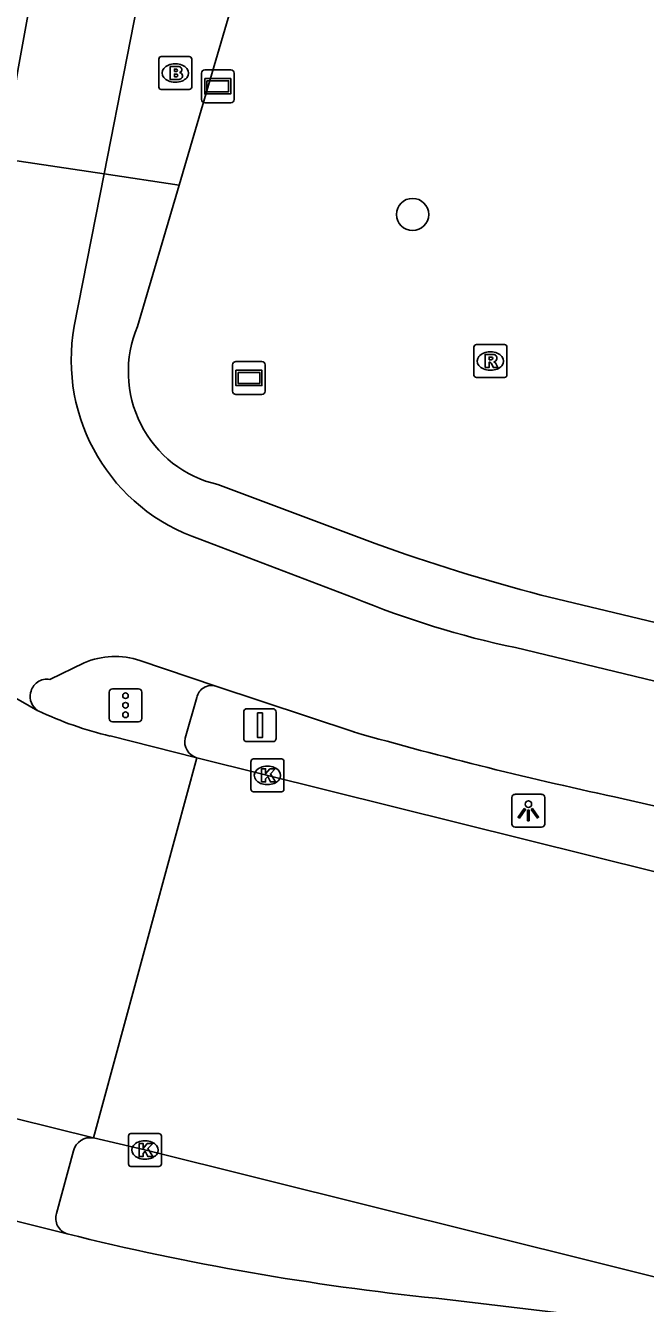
# Model space of a CAD drawing. Extents: x 159822 to 160765, y 380693 to 381634.
# Drawn here: x 160462.43 to 160481.27, y 380889.11 to 380927.93 of the extents above; entities that cross this region are included whole.
import ezdxf

# ---------------------------------------------------------------- set-up
doc = ezdxf.new("R2010")
doc.units = 0
for name, color, linetype in [('IMGEO_Boom', 7, 'Continuous'), ('IMGEO_Brandkraan', 7, 'Continuous'), ('IMGEO_Fietspad_gesloten', 7, 'Continuous'), ('IMGEO_Kolk', 7, 'Continuous'), ('IMGEO_Lichtpunt', 7, 'Continuous'), ('IMGEO_Reclamebord', 7, 'Continuous'), ('IMGEO_Rijbaan_lokaal_gesloten', 7, 'Continuous'), ('IMGEO_Rioolput', 7, 'Continuous'), ('IMGEO_Verkeersbordpaal', 7, 'Continuous'), ('IMGEO_Verkeersregelinstallatiepaal', 7, 'Continuous'), ('IMGEO_Verklikker', 7, 'Continuous'), ('IMGEO_Voetpad_open', 7, 'Continuous')]:
    doc.layers.add(name, color=color, linetype=linetype)

msp = doc.modelspace()

# ---------------------------------------------------------------- linework, layer by layer
at = {"layer": 'IMGEO_Boom'}
msp.add_circle((160474.193, 380922.191), 0.489, dxfattribs=at)
at = {"layer": 'IMGEO_Brandkraan'}
for p, q in [((160466.553, 380926.987), (160467.405, 380926.987)), ((160466.478, 380926.061), (160466.478, 380926.913)), ((160466.966, 380926.767), (160466.991, 380926.767)), ((160467.479, 380926.913), (160467.479, 380926.061)), ((160466.989, 380926.207), (160466.964, 380926.207)), ((160467.405, 380925.987), (160466.553, 380925.987))]:
    msp.add_line(p, q, dxfattribs=at)
for points in [[(160466.553, 380926.987), (160467.405, 380926.987)], [(160466.478, 380926.061), (160466.478, 380926.913)], [(160466.826, 380926.687), (160466.826, 380926.287), (160467.039, 380926.287)], [(160467.057, 380926.687), (160466.826, 380926.687)], [(160467.005, 380926.606), (160466.951, 380926.606), (160466.951, 380926.53)], [(160467.479, 380926.913), (160467.479, 380926.061)], [(160466.951, 380926.53), (160467.004, 380926.53)], [(160467.013, 380926.454), (160466.951, 380926.454), (160466.951, 380926.373)], [(160466.951, 380926.373), (160467.013, 380926.373)], [(160467.405, 380925.987), (160466.553, 380925.987)]]:
    msp.add_lwpolyline(points, dxfattribs=at)
for centre, radius, start, end in [((160466.555, 380926.911), 0.0765, 91.552, 178.448), ((160466.555, 380926.911), 0.0765, 91.552, 178.448), ((160467.403, 380926.911), 0.0765, 1.552, 88.448), ((160467.403, 380926.911), 0.0765, 1.552, 88.448), ((160467.006, 380926.568), 0.0379, 267.8285, 90.9355), ((160467.061, 380926.542), 0.145, 59.4692, 91.5367), ((160467.086, 380926.589), 0.0922, 285.5137, 58.1501), ((160467.014, 380926.413), 0.0404, 269.8759, 90.5077), ((160467.045, 380926.538), 0.251, 268.6676, 293.5347), ((160467.091, 380926.397), 0.105, 301.3115, 78.989), ((160466.555, 380926.063), 0.0765, 181.552, 268.448), ((160466.555, 380926.063), 0.0765, 181.552, 268.448), ((160467.403, 380926.063), 0.0765, 271.552, 358.448), ((160467.403, 380926.063), 0.0765, 271.552, 358.448)]:
    msp.add_arc(centre, radius, start, end, dxfattribs=at)
for centre, major_axis, ratio, start_param, end_param in [((160466.965, 380926.487), (-0.387, 0.002), 0.722429, 4.712389, 7.853982), ((160466.99, 380926.487), (-0.39, 0.002), 0.717154, 1.570796, 4.712389)]:
    msp.add_ellipse(centre, major_axis=major_axis, ratio=ratio, start_param=start_param, end_param=end_param, dxfattribs=at)
at = {"layer": 'IMGEO_Fietspad_gesloten'}
for points in [[(160523.114, 381125.096), (160500, 381047.442), (160499.436, 381045.547), (160492.063, 381020.603), (160486.22, 381000.302), (160486.133, 381000), (160486.07, 380999.782), (160469.778, 380943.304), (160466.218, 380930.567), (160464.818, 380923.425)], [(160461.76, 380923.883), (160464.818, 380923.425)], [(160463.911, 380918.801), (160464.818, 380923.425)], [(160472.411, 380910.547), (160467.729, 380912.324)], [(160554.106, 380889.112), (160545.645, 380892.233), (160537.445, 380895.002), (160531.026, 380896.883), (160519.907, 380899.598), (160513.32, 380900.979), (160500, 380903.659), (160498.8, 380903.9), (160492.748, 380905.309), (160477.319, 380909.032)], [(160463.169, 380908.065), (160464.211, 380908.57)], [(160465.905, 380908.644), (160468.212, 380907.865)], [(160468.212, 380907.865), (160472.402, 380906.47)], [(160480.593, 380904.443), (160486.675, 380903.051), (160492.052, 380901.84)]]:
    msp.add_lwpolyline(points, dxfattribs=at)
for centre, radius, start, end in [((160604.587, 380901.994), 144.494, 165.5395, 171.28688), ((160469.561, 380917.768), 5.744, 169.6368, 251.3994), ((160482.972, 380936.052), 27.605, 247.5073, 258.1839), ((160465.156, 380906.37), 2.394, 71.7594, 113.2432), ((160463.078, 380907.572), 0.502, 79.5205, 169.8698), ((160463.07, 380907.541), 0.501, 166.2301, 238.2761), ((160506.833, 381028.042), 126.354, 254.18695, 258.01394)]:
    msp.add_arc(centre, radius, start, end, dxfattribs=at)
at = {"layer": 'IMGEO_Kolk'}
for p, q in [((160469.356, 380905.651), (160470.208, 380905.651)), ((160469.281, 380904.725), (160469.281, 380905.577)), ((160469.769, 380905.431), (160469.794, 380905.431)), ((160470.282, 380905.577), (160470.282, 380904.725)), ((160469.792, 380904.871), (160469.767, 380904.871)), ((160470.208, 380904.651), (160469.356, 380904.651)), ((160465.556, 380893.345), (160465.556, 380894.197)), ((160465.631, 380894.271), (160466.483, 380894.271)), ((160466.044, 380894.051), (160466.069, 380894.051)), ((160466.557, 380894.197), (160466.557, 380893.345)), ((160466.483, 380893.271), (160465.631, 380893.271)), ((160466.067, 380893.491), (160466.042, 380893.491))]:
    msp.add_line(p, q, dxfattribs=at)
for points in [[(160469.356, 380905.651), (160470.208, 380905.651)], [(160469.281, 380904.725), (160469.281, 380905.577)], [(160469.602, 380905.351), (160469.725, 380905.351), (160469.725, 380905.2), (160469.855, 380905.351), (160470.019, 380905.351), (160469.873, 380905.2), (160470.026, 380904.951), (160469.874, 380904.951), (160469.789, 380905.115), (160469.725, 380905.048), (160469.725, 380904.951), (160469.602, 380904.951), (160469.602, 380905.351)], [(160470.282, 380905.577), (160470.282, 380904.725)], [(160470.208, 380904.651), (160469.356, 380904.651)], [(160465.556, 380893.345), (160465.556, 380894.197)], [(160465.631, 380894.271), (160466.483, 380894.271)], [(160465.877, 380893.971), (160466, 380893.971), (160466, 380893.82), (160466.13, 380893.971), (160466.294, 380893.971), (160466.148, 380893.82), (160466.301, 380893.571), (160466.149, 380893.571), (160466.064, 380893.735), (160466, 380893.668), (160466, 380893.571), (160465.877, 380893.571), (160465.877, 380893.971)], [(160466.557, 380894.197), (160466.557, 380893.345)], [(160466.483, 380893.271), (160465.631, 380893.271)]]:
    msp.add_lwpolyline(points, dxfattribs=at)
for centre, start, end in [((160469.358, 380905.575), 91.552, 178.448), ((160469.358, 380905.575), 91.552, 178.448), ((160470.206, 380905.575), 1.552, 88.448), ((160470.206, 380905.575), 1.552, 88.448), ((160469.358, 380904.727), 181.552, 268.448), ((160469.358, 380904.727), 181.552, 268.448), ((160470.206, 380904.727), 271.552, 358.448), ((160470.206, 380904.727), 271.552, 358.448), ((160465.633, 380894.195), 91.552, 178.448), ((160465.633, 380894.195), 91.552, 178.448), ((160466.481, 380894.195), 1.552, 88.448), ((160466.481, 380894.195), 1.552, 88.448), ((160465.633, 380893.347), 181.552, 268.448), ((160465.633, 380893.347), 181.552, 268.448), ((160466.481, 380893.347), 271.552, 358.448), ((160466.481, 380893.347), 271.552, 358.448)]:
    msp.add_arc(centre, 0.0765, start, end, dxfattribs=at)
for centre, major_axis, ratio, start_param, end_param in [((160469.768, 380905.151), (-0.387, 0.002), 0.722429, 4.712389, 7.853982), ((160469.793, 380905.151), (-0.39, 0.002), 0.717154, 1.570796, 4.712389), ((160466.043, 380893.771), (-0.387, 0.002), 0.722429, 4.712389, 7.853982), ((160466.068, 380893.771), (-0.39, 0.002), 0.717154, 1.570796, 4.712389)]:
    msp.add_ellipse(centre, major_axis=major_axis, ratio=ratio, start_param=start_param, end_param=end_param, dxfattribs=at)
at = {"layer": 'IMGEO_Lichtpunt'}
for p, q in [((160477.213, 380904.481), (160477.213, 380903.674)), ((160477.213, 380904.481), (160477.213, 380903.674)), ((160478.115, 380904.576), (160477.307, 380904.576)), ((160478.115, 380904.576), (160477.307, 380904.576)), ((160478.209, 380903.674), (160478.209, 380904.481)), ((160478.209, 380903.674), (160478.209, 380904.481)), ((160477.307, 380903.58), (160478.115, 380903.58)), ((160477.307, 380903.58), (160478.115, 380903.58))]:
    msp.add_line(p, q, dxfattribs=at)
for points in [[(160477.587, 380904.145), (160477.626, 380904.117), (160477.438, 380903.855), (160477.4, 380903.882), (160477.587, 380904.145)], [(160477.689, 380904.097), (160477.736, 380904.097), (160477.736, 380903.775), (160477.689, 380903.775), (160477.689, 380904.097)], [(160477.799, 380904.117), (160477.837, 380904.144), (160478.024, 380903.882), (160477.985, 380903.854), (160477.799, 380904.117)]]:
    msp.add_lwpolyline(points, dxfattribs=at)
msp.add_circle((160477.712, 380904.279), 0.0994, dxfattribs=at)
for centre, start, end in [((160477.307, 380904.481), 90, 180), ((160477.307, 380904.481), 90, 180), ((160478.115, 380904.481), 0, 90), ((160478.115, 380904.481), 0, 90), ((160477.307, 380903.674), 180, 270), ((160477.307, 380903.674), 180, 270), ((160478.115, 380903.674), 270, 0), ((160478.115, 380903.674), 270, 360)]:
    msp.add_arc(centre, 0.0946, start, end, dxfattribs=at)
at = {"layer": 'IMGEO_Reclamebord'}
for p, q in [((160468.824, 380917.726), (160469.614, 380917.726)), ((160469.614, 380917.726), (160468.824, 380917.726)), ((160468.724, 380916.826), (160468.724, 380917.626)), ((160468.724, 380917.626), (160468.724, 380916.826)), ((160469.714, 380917.626), (160469.714, 380916.826)), ((160469.714, 380916.826), (160469.714, 380917.626)), ((160469.614, 380916.726), (160468.824, 380916.726)), ((160468.824, 380916.726), (160469.614, 380916.726))]:
    msp.add_line(p, q, dxfattribs=at)
for points in [[(160468.825, 380917.458), (160469.613, 380917.458), (160469.613, 380916.994), (160468.825, 380916.994), (160468.825, 380917.458)], [(160468.89, 380917.393), (160468.89, 380917.059), (160469.548, 380917.059), (160469.548, 380917.393), (160468.89, 380917.393)]]:
    msp.add_lwpolyline(points, dxfattribs=at)
for centre, start, end in [((160468.824, 380917.626), 90, 180), ((160468.824, 380917.626), 90, 180), ((160469.614, 380917.626), 0, 90), ((160469.614, 380917.626), 360, 90), ((160468.824, 380916.826), 180, 270), ((160468.824, 380916.826), 180, 270), ((160469.614, 380916.826), 270, 0), ((160469.614, 380916.826), 270, 0)]:
    msp.add_arc(centre, 0.1, start, end, dxfattribs=at)
at = {"layer": 'IMGEO_Rijbaan_lokaal_gesloten'}
for points in [[(160467.63, 380905.686), (160465.005, 380906.348)], [(160467.63, 380905.686), (160464.492, 380894.136)], [(160491.667, 380899.712), (160489.586, 380900.228), (160467.63, 380905.686)], [(160459.706, 380895.321), (160464.492, 380894.136)], [(160464.492, 380894.136), (160466.057, 380893.772), (160486.788, 380888.609), (160500, 380885.349), (160517.131, 380881.121)], [(160463.693, 380891.224), (160458.952, 380892.405)], [(160479.914, 380888.677), (160474.912, 380889.268)]]:
    msp.add_lwpolyline(points, dxfattribs=at)
for centre, radius, start, end in [((160476.904, 380932.765), 29.269, 231.5818, 241.2063), ((160467.487, 380916.993), 10.931, 244.6504, 256.8763), ((160483.139, 380969.609), 80.761, 256.06704, 264.15307)]:
    msp.add_arc(centre, radius, start, end, dxfattribs=at)
at = {"layer": 'IMGEO_Rioolput'}
for p, q in [((160476.058, 380917.312), (160476.058, 380918.164)), ((160476.133, 380918.238), (160476.985, 380918.238)), ((160477.059, 380918.164), (160477.059, 380917.312)), ((160476.546, 380918.018), (160476.571, 380918.018)), ((160476.569, 380917.458), (160476.544, 380917.458)), ((160476.985, 380917.238), (160476.133, 380917.238))]:
    msp.add_line(p, q, dxfattribs=at)
for points in [[(160476.058, 380917.312), (160476.058, 380918.164)], [(160476.133, 380918.238), (160476.985, 380918.238)], [(160477.059, 380918.164), (160477.059, 380917.312)], [(160476.647, 380917.936), (160476.395, 380917.938), (160476.395, 380917.538)], [(160476.395, 380917.538), (160476.519, 380917.538), (160476.519, 380917.7), (160476.53, 380917.7)], [(160476.573, 380917.857), (160476.519, 380917.857), (160476.519, 380917.776)], [(160476.519, 380917.776), (160476.571, 380917.776)], [(160476.577, 380917.671), (160476.648, 380917.538), (160476.788, 380917.538), (160476.723, 380917.664)], [(160476.985, 380917.238), (160476.133, 380917.238)]]:
    msp.add_lwpolyline(points, dxfattribs=at)
for centre, radius, start, end in [((160476.135, 380918.162), 0.0765, 91.552, 178.448), ((160476.135, 380918.162), 0.0765, 91.552, 178.448), ((160476.983, 380918.162), 0.0765, 1.552, 88.448), ((160476.983, 380918.162), 0.0765, 1.552, 88.448), ((160476.529, 380917.647), 0.0533, 26.0293, 88.6989), ((160476.555, 380917.965), 0.19, 274.7715, 282.9687), ((160476.579, 380917.761), 0.0964, 77.0061, 93.1865), ((160476.593, 380917.818), 0.0378, 276.6634, 79.6772), ((160476.646, 380917.826), 0.109, 350.3612, 89.416), ((160476.644, 380917.826), 0.112, 277.5842, 350.9817), ((160476.628, 380917.611), 0.108, 29.5134, 73.7905), ((160476.135, 380917.314), 0.0765, 181.552, 268.448), ((160476.135, 380917.314), 0.0765, 181.552, 268.448), ((160476.983, 380917.314), 0.0765, 271.552, 358.448), ((160476.983, 380917.314), 0.0765, 271.552, 358.448)]:
    msp.add_arc(centre, radius, start, end, dxfattribs=at)
for centre, major_axis, ratio, start_param, end_param in [((160476.545, 380917.738), (-0.387, 0.002), 0.722429, 4.712389, 7.853982), ((160476.57, 380917.738), (-0.39, 0.002), 0.717154, 1.570796, 4.712389)]:
    msp.add_ellipse(centre, major_axis=major_axis, ratio=ratio, start_param=start_param, end_param=end_param, dxfattribs=at)
at = {"layer": 'IMGEO_Verkeersbordpaal'}
for p, q in [((160469.159, 380907.176), (160469.949, 380907.176)), ((160469.949, 380907.176), (160469.159, 380907.176)), ((160469.059, 380906.276), (160469.059, 380907.076)), ((160469.059, 380907.076), (160469.059, 380906.276)), ((160470.049, 380907.076), (160470.049, 380906.276)), ((160470.049, 380906.276), (160470.049, 380907.076)), ((160469.949, 380906.176), (160469.159, 380906.176)), ((160469.159, 380906.176), (160469.949, 380906.176))]:
    msp.add_line(p, q, dxfattribs=at)
msp.add_lwpolyline([(160469.479, 380907.051), (160469.629, 380907.051), (160469.629, 380906.301), (160469.479, 380906.301), (160469.479, 380907.051)], dxfattribs=at)
for centre, start, end in [((160469.159, 380907.076), 90, 180), ((160469.159, 380907.076), 90, 180), ((160469.949, 380907.076), 0, 90), ((160469.949, 380907.076), 360, 90), ((160469.159, 380906.276), 180, 270), ((160469.159, 380906.276), 180, 270), ((160469.949, 380906.276), 270, 0), ((160469.949, 380906.276), 270, 0)]:
    msp.add_arc(centre, 0.1, start, end, dxfattribs=at)
at = {"layer": 'IMGEO_Verkeersregelinstallatiepaal'}
for p, q in [((160464.972, 380906.882), (160464.972, 380907.682)), ((160464.972, 380907.682), (160464.972, 380906.882)), ((160465.072, 380907.782), (160465.862, 380907.782)), ((160465.862, 380907.782), (160465.072, 380907.782)), ((160465.962, 380907.682), (160465.962, 380906.882)), ((160465.962, 380906.882), (160465.962, 380907.682)), ((160465.862, 380906.782), (160465.072, 380906.782)), ((160465.072, 380906.782), (160465.862, 380906.782))]:
    msp.add_line(p, q, dxfattribs=at)
for centre in [(160465.467, 380907.572), (160465.467, 380907.282), (160465.467, 380906.992)]:
    msp.add_circle(centre, 0.085, dxfattribs=at)
for centre, start, end in [((160465.072, 380907.682), 90, 180), ((160465.072, 380907.682), 90, 180), ((160465.862, 380907.682), 0, 90), ((160465.862, 380907.682), 360, 90), ((160465.072, 380906.882), 180, 270), ((160465.072, 380906.882), 180, 270), ((160465.862, 380906.882), 270, 0), ((160465.862, 380906.882), 270, 0)]:
    msp.add_arc(centre, 0.1, start, end, dxfattribs=at)
at = {"layer": 'IMGEO_Verklikker'}
for p, q in [((160467.875, 380926.585), (160468.665, 380926.585)), ((160468.665, 380926.585), (160467.875, 380926.585)), ((160467.775, 380925.685), (160467.775, 380926.485)), ((160467.775, 380926.485), (160467.775, 380925.685)), ((160468.765, 380926.485), (160468.765, 380925.685)), ((160468.765, 380925.685), (160468.765, 380926.485)), ((160468.665, 380925.585), (160467.875, 380925.585)), ((160467.875, 380925.585), (160468.665, 380925.585))]:
    msp.add_line(p, q, dxfattribs=at)
for points in [[(160467.876, 380926.317), (160468.664, 380926.317), (160468.664, 380925.853), (160467.876, 380925.853), (160467.876, 380926.317)], [(160467.941, 380926.252), (160467.941, 380925.918), (160468.599, 380925.918), (160468.599, 380926.252), (160467.941, 380926.252)]]:
    msp.add_lwpolyline(points, dxfattribs=at)
for centre, start, end in [((160467.875, 380926.485), 90, 180), ((160467.875, 380926.485), 90, 180), ((160468.665, 380926.485), 0, 90), ((160468.665, 380926.485), 360, 90), ((160467.875, 380925.685), 180, 270), ((160467.875, 380925.685), 180, 270), ((160468.665, 380925.685), 270, 0), ((160468.665, 380925.685), 270, 0)]:
    msp.add_arc(centre, 0.1, start, end, dxfattribs=at)
at = {"layer": 'IMGEO_Voetpad_open'}
for points in [[(160467.097, 380923.083), (160472.756, 380942.35), (160488.426, 380996.62)], [(160464.818, 380923.425), (160467.097, 380923.083)], [(160465.836, 380918.789), (160467.097, 380923.083)], [(160473.059, 380912.193), (160468.275, 380913.985)], [(160481.57, 380909.795), (160478.101, 380910.63)], [(160467.276, 380906.278), (160467.632, 380907.515)], [(160463.886, 380893.745), (160463.373, 380891.846)]]:
    msp.add_lwpolyline(points, dxfattribs=at)
for centre, radius, start, end in [((160469.062, 380917.406), 3.51, 156.7891, 257.0449), ((160492.964, 380967.49), 58.77, 250.20277, 255.35077), ((160468.085, 380907.419), 0.463, 74.1456, 168.072), ((160467.783, 380906.18), 0.517, 169.025, 252.7316), ((160464.391, 380893.627), 0.519, 78.8104, 166.851), ((160463.844, 380891.695), 0.495, 162.2148, 252.234)]:
    msp.add_arc(centre, radius, start, end, dxfattribs=at)

doc.saveas('drawing.dxf')
